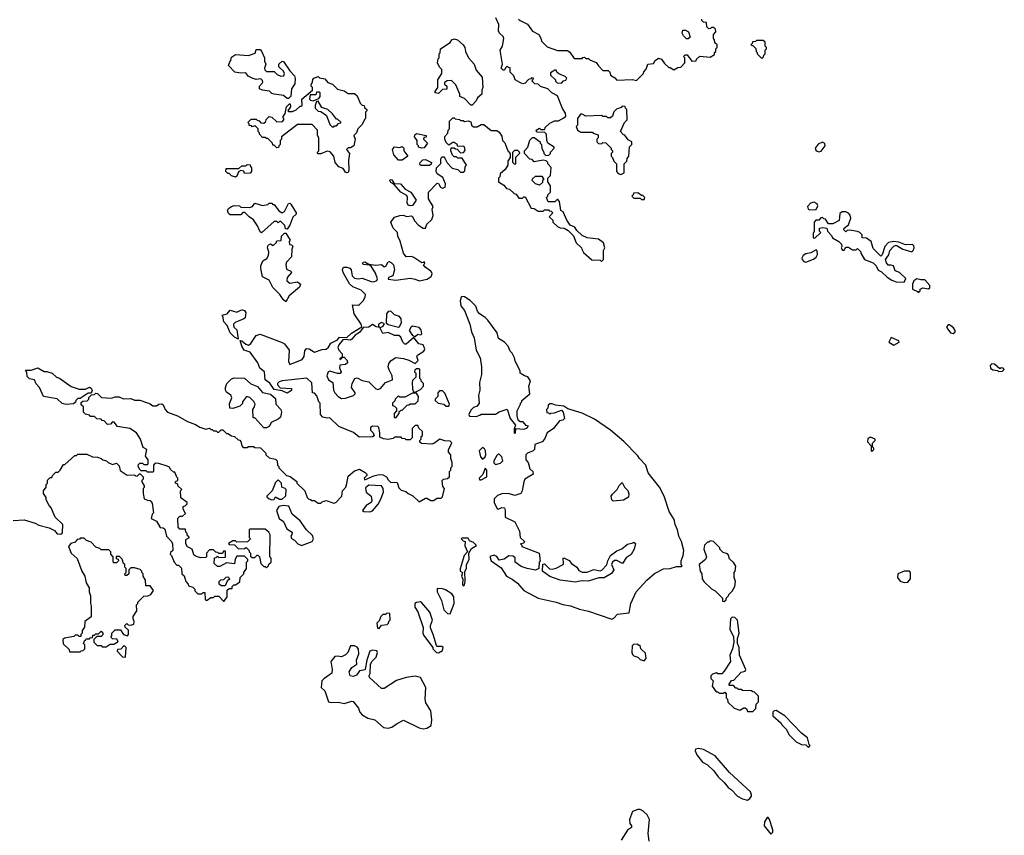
# Model space of a CAD drawing. Extents: x 1861455 to 2058065, y 200073 to 437907.
# Tile 535 of 574: x 1995226 to 2002840, y 391101 to 397410. Entities that reach past the tile are written whole.
import ezdxf

# ---------------------------------------------------------------- set-up
doc = ezdxf.new("R2010")
doc.units = 0

msp = doc.modelspace()

# ---------------------------------------------------------------- linework, layer by layer
at = {"layer": '0CON05XD'}
for points in [[(1997431.7, 394848.3), (1997445, 394866.7), (1997465, 394863.3), (1997505, 394839.2), (1997565, 394860), (1997595, 394862.5), (1997613.8, 394876.2), (1997632.9, 394907.1), (1997682.5, 394935), (1997700, 394955), (1997755, 394952.5), (1997793.3, 394985), (1997872.5, 395035), (1997867.5, 395055), (1997813.3, 395135), (1997800, 395205), (1997845, 395202.5), (1997855, 395207.5), (1997882.5, 395235), (1997897.5, 395265), (1997900, 395285), (1997867, 395317), (1997803, 395343), (1997777, 395367), (1997728, 395455), (1997722, 395478), (1997730, 395495), (1997755, 395497.1), (1997778.7, 395488.7), (1997789.2, 395475), (1997798.3, 395428.3), (1997815, 395411.2), (1997845, 395405.8), (1997875, 395412), (1997944.2, 395384.2), (1997965, 395382.5), (1997986.7, 395393.3), (1997992.5, 395405), (1997978.3, 395448.3), (1997943.8, 395503.8), (1997931.7, 395511.7), (1997885, 395517.5), (1997877.5, 395525), (1997882.5, 395535), (1997895, 395536.7), (1997925, 395520), (1997981.2, 395511.2), (1998025, 395516), (1998045, 395499.2), (1998057.5, 395502.5), (1998075, 395537.5), (1998085, 395538.6), (1998101.2, 395528.8), (1998117.5, 395515), (1998125.4, 395474.6), (1998110.9, 395429.1), (1998077.5, 395415), (1998075, 395404.3), (1998135.6, 395394.4), (1998245, 395411.2), (1998285, 395403.8), (1998315, 395390), (1998377.3, 395402.7), (1998407.5, 395422.5), (1998416.7, 395445), (1998413.3, 395455), (1998406.1, 395466.1), (1998362.5, 395495), (1998350, 395515), (1998360, 395525), (1998355, 395540), (1998348.3, 395531.7), (1998335, 395530), (1998275, 395570), (1998255, 395577.5), (1998215, 395576.7), (1998194, 395605), (1998167.3, 395697.3), (1998150, 395735), (1998147.5, 395765), (1998115, 395797.5), (1998096.7, 395845), (1998125, 395882.5), (1998165, 395896.7), (1998195, 395897.5), (1998217, 395887), (1998255, 395892.5), (1998265, 395887.5), (1998280, 395855), (1998311.4, 395821.4), (1998345, 395796.7), (1998365, 395797.5), (1998375, 395827.5), (1998413.3, 395865), (1998423.8, 395895), (1998416.7, 395945), (1998424.2, 395965), (1998388, 396025), (1998386.7, 396075), (1998455, 396146.7), (1998465, 396142.5), (1998479.2, 396115), (1998495, 396105.7), (1998515.6, 396114.4), (1998519.7, 396139.7), (1998499.3, 396189.3), (1998455, 396217.5), (1998446.7, 396235), (1998450, 396265), (1998481.7, 396298.3), (1998482.5, 396335), (1998491.7, 396348.3), (1998505, 396350), (1998515, 396340), (1998531.7, 396301.7), (1998571.7, 396261.7), (1998615, 396250), (1998635, 396230), (1998655, 396230), (1998668.3, 396241.7), (1998670, 396275), (1998680, 396285), (1998648.3, 396338.3), (1998615, 396340), (1998605, 396350), (1998585, 396350), (1998573, 396363), (1998560, 396395), (1998561.7, 396418.3), (1998585, 396420), (1998595, 396410), (1998608.3, 396408.3), (1998635, 396380), (1998657, 396383), (1998671.7, 396398.3), (1998666.4, 396426.4), (1998655, 396432.5), (1998615, 396430), (1998610, 396445), (1998585, 396460), (1998575, 396460), (1998545, 396440), (1998525, 396460), (1998512.5, 396485), (1998513, 396507), (1998537, 396533), (1998540, 396555), (1998550, 396565), (1998550, 396625), (1998575, 396650), (1998585, 396650), (1998593, 396643), (1998627, 396637), (1998635, 396630), (1998655, 396630), (1998665, 396622.5), (1998695, 396627.5), (1998715, 396620), (1998720, 396595), (1998735, 396580), (1998765, 396580), (1998795, 396600), (1998815, 396600), (1998873, 396553), (1998915, 396552.5), (1998935, 396540), (1998955, 396510), (1998960, 396475), (1998978.3, 396458.3), (1999000, 396395), (1999020, 396375), (1999020, 396345), (1999000, 396315), (1999000, 396285), (1998979.3, 396250.7), (1998941.7, 396218.3), (1998940, 396195), (1998930, 396185), (1998930, 396155), (1998969.3, 396129.3), (1998990, 396105), (1999015, 396100), (1999050, 396065), (1999065, 396060), (1999085, 396030), (1999115, 396030), (1999125, 396040), (1999135, 396040), (1999181.7, 395951.7), (1999205, 395950), (1999235, 395930), (1999275, 395930), (1999285, 395940), (1999315, 395940), (1999321.7, 395931.7), (1999335, 395930), (1999350, 395915), (1999320, 395885), (1999348.3, 395858.3), (1999350, 395845), (1999385, 395810), (1999405, 395800), (1999437, 395797), (1999468.3, 395778.3), (1999508.3, 395738.3), (1999530, 395685), (1999570, 395645), (1999572.5, 395635), (1999585, 395610), (1999651.7, 395551.7), (1999715, 395550), (1999725, 395540), (1999740, 395555), (1999740, 395625), (1999750, 395645), (1999740, 395685), (1999701.7, 395711.7), (1999613.6, 395723.6), (1999575, 395740), (1999535, 395780), (1999520, 395805), (1999481.7, 395821.7), (1999458.3, 395858.3), (1999430, 395925), (1999410, 395935), (1999400, 396005), (1999388.3, 396018.3), (1999381.7, 396018.3), (1999365, 396000), (1999311.7, 396001.7), (1999300, 396035), (1999310, 396045), (1999310, 396055), (1999330, 396075), (1999330, 396125), (1999310, 396155), (1999310, 396185), (1999330, 396205), (1999337, 396267), (1999310, 396295), (1999310, 396305), (1999298.3, 396318.3), (1999275, 396322.5), (1999205, 396310), (1999188.3, 396328.3), (1999171.7, 396331.7), (1999130, 396375), (1999130, 396395), (1999156.7, 396423.3), (1999171.7, 396478.3), (1999191.7, 396498.3), (1999205, 396500), (1999250, 396465), (1999250, 396455), (1999260, 396445), (1999263, 396413), (1999280, 396385), (1999280, 396375), (1999295, 396360), (1999318.3, 396361.7), (1999330, 396375), (1999330, 396385), (1999360, 396415), (1999360, 396425), (1999310, 396455), (1999302.5, 396475), (1999300, 396525), (1999288.3, 396538.3), (1999225, 396540), (1999220, 396555), (1999245, 396570), (1999255, 396560), (1999288.3, 396561.7), (1999290, 396575), (1999325, 396610), (1999363, 396627), (1999391.7, 396628.3), (1999435, 396650), (1999450, 396665), (1999447, 396687), (1999423, 396723), (1999385, 396820), (1999340, 396845), (1999310, 396875), (1999253, 396893), (1999235, 396910), (1999210, 396915), (1999190, 396935), (1999198.3, 396958.3), (1999185, 396960), (1999178.3, 396951.7), (1999161.7, 396948.3), (1999135, 396920), (1999117, 396913), (1999093, 396923), (1999057.5, 396945), (1999047, 396977), (1999020, 397005), (1999018.3, 397038.3), (1999005, 397040), (1998995, 397050), (1998981.7, 397038.3), (1998975, 397020), (1998965, 397020), (1998950, 397035), (1998960, 397065), (1998942.5, 397175), (1998960, 397205), (1998970, 397265), (1998965, 397280), (1998937, 397307), (1998927.5, 397325), (1998931.7, 397371.7), (1998907.5, 397425)], [(1999082.5, 397415), (1999095, 397402.5), (1999152.5, 397375), (1999190.7, 397320.7), (1999240, 397295), (1999257, 397267), (1999260, 397245), (1999305, 397200), (1999385, 397172.5), (1999461.7, 397171.7), (1999479.3, 397159.3), (1999515, 397110), (1999575, 397110), (1999581.7, 397118.3), (1999595, 397120), (1999605, 397110), (1999625, 397110), (1999635, 397100), (1999685, 397080), (1999703, 397053), (1999735, 397017.5), (1999777.5, 397017.5), (1999790, 397005), (1999795, 396980), (1999829.3, 396959.3), (1999845, 396942.5), (1999965, 396947.5), (1999995, 396940), (2000050, 396995), (2000053, 397007), (2000071.7, 397028.3), (2000083.6, 397066.4), (2000128.3, 397071.7), (2000140, 397095), (2000165, 397112.5), (2000190, 397105), (2000211.7, 397071.7), (2000245, 397040), (2000255, 397040), (2000285, 397022.5), (2000315, 397040), (2000338.3, 397041.7), (2000370, 397075), (2000370, 397115), (2000360, 397125), (2000371.7, 397138.3), (2000388.3, 397138.3), (2000425, 397090), (2000458.3, 397091.7), (2000460, 397105), (2000485, 397127.5), (2000565, 397120), (2000598.3, 397141.7), (2000600, 397155), (2000610, 397165), (2000610, 397185), (2000620, 397195), (2000620, 397215), (2000601.7, 397231.7), (2000600, 397255), (2000590, 397265), (2000590, 397295), (2000610, 397315), (2000607, 397337), (2000595, 397350), (2000575, 397350), (2000568.3, 397341.7), (2000555, 397340), (2000540, 397355), (2000538.3, 397388.3), (2000515, 397390), (2000500, 397405), (2000500, 397415)], [(2000395, 397262.5), (2000383, 397263), (2000360, 397285), (2000350, 397305), (2000355, 397330), (2000375, 397330), (2000397.5, 397315), (2000410, 397275), (2000395, 397262.5)], [(1998725, 396750), (1998715, 396750), (1998665, 396800), (1998630, 396815), (1998630, 396835), (1998600, 396905), (1998565, 396940), (1998533, 396937), (1998510, 396925), (1998511.7, 396911.7), (1998530, 396895), (1998528.3, 396871.7), (1998495, 396870), (1998465, 396840), (1998440, 396845), (1998440, 396855), (1998460, 396885), (1998460, 396945), (1998490, 396995), (1998490, 397025), (1998473, 397043), (1998457.5, 397075), (1998463, 397107), (1998470, 397115), (1998470, 397145), (1998477, 397153), (1998480, 397185), (1998555, 397232.5), (1998567, 397253), (1998585, 397262.5), (1998612.5, 397255), (1998656.7, 397215), (1998667.5, 397195), (1998672.5, 397165), (1998697.5, 397115), (1998740, 397065), (1998755, 397020), (1998802.5, 396965), (1998807.5, 396885), (1998800, 396865), (1998800, 396835), (1998767.5, 396805), (1998756.4, 396783.6), (1998725, 396750)], [(2000965, 397110), (2000978.3, 397121.7), (2000980, 397135), (2000990, 397145), (2000990, 397175), (2001000, 397185), (2001000, 397195), (2000990, 397205), (2000990, 397235), (2000975, 397250), (2000925, 397250), (2000915, 397240), (2000891.7, 397238.3), (2000890, 397225), (2000880, 397215), (2000898.3, 397208.3), (2000918.3, 397188.3), (2000920, 397165), (2000930, 397155), (2000930, 397145), (2000965, 397110)], [(1997305, 396800), (1997295, 396800), (1997265, 396823.3), (1997193.6, 396833.6), (1997175, 396840), (1997157, 396857), (1997105, 396863.8), (1997080, 396875), (1997080, 396895), (1997107.5, 396925), (1997105, 396940), (1997091.7, 396951.7), (1997055, 396947.5), (1997025, 396957.5), (1996993.6, 396973.6), (1996975, 397000), (1996935, 396997.5), (1996890, 397005), (1996840, 397055), (1996850, 397085), (1996860, 397095), (1996865, 397120), (1996895, 397140), (1996995, 397132.5), (1997048.3, 397151.7), (1997055, 397180), (1997085, 397180), (1997097, 397167), (1997120, 397115), (1997118.3, 397088.3), (1997130, 397065), (1997120, 397035), (1997121.7, 397021.7), (1997135, 397010), (1997195, 397010), (1997217, 396987), (1997246.4, 396973.6), (1997270, 396975), (1997273.3, 396995), (1997265, 397012.5), (1997230, 397045), (1997230, 397065), (1997255, 397090), (1997265, 397087.5), (1997313.9, 397013.9), (1997350, 396975), (1997356.2, 396956.2), (1997353.3, 396915), (1997328.8, 396875), (1997321.7, 396818.3), (1997305, 396800)], [(1999415, 396920), (1999431.7, 396938.3), (1999448.3, 396941.7), (1999458.3, 396958.3), (1999445, 396970), (1999395, 396990), (1999380, 397005), (1999375, 397020), (1999365, 397020), (1999331.7, 396998.3), (1999331.7, 396981.7), (1999370, 396945), (1999370, 396935), (1999381.7, 396921.7), (1999415, 396920)], [(1997755, 396224.2), (1997745, 396230), (1997728.3, 396258.3), (1997695, 396272.5), (1997665.7, 396305), (1997655.6, 396355.6), (1997627.3, 396387.3), (1997605, 396394), (1997555, 396372.5), (1997531.7, 396371.7), (1997530, 396385), (1997540, 396395), (1997540, 396495), (1997530, 396515), (1997530, 396555), (1997488.3, 396598.3), (1997375, 396600), (1997250, 396505), (1997250, 396485), (1997240, 396475), (1997240, 396445), (1997230, 396435), (1997228.3, 396421.7), (1997215, 396420), (1997195, 396440), (1997185, 396440), (1997180, 396455), (1997145, 396490), (1997135, 396490), (1997125, 396500), (1997105, 396500), (1997080, 396525), (1997080, 396535), (1997070, 396545), (1997070, 396565), (1997048.3, 396588.3), (1997025, 396580), (1997018.3, 396588.3), (1997001.7, 396591.7), (1997000, 396605), (1996990, 396615), (1997015, 396640), (1997055, 396640), (1997061.7, 396631.7), (1997078.3, 396628.3), (1997091.7, 396611.7), (1997115, 396610), (1997128.3, 396621.7), (1997131.7, 396638.3), (1997155, 396660), (1997177, 396657), (1997215, 396620), (1997258.3, 396621.7), (1997270, 396635), (1997270, 396645), (1997260, 396655), (1997280, 396685), (1997290, 396735), (1997311.7, 396758.3), (1997318.3, 396758.3), (1997320, 396735), (1997300, 396705), (1997305, 396700), (1997335, 396700), (1997365, 396712.5), (1997395, 396740), (1997405, 396740), (1997410, 396745), (1997407.5, 396795), (1997490, 396865), (1997490, 396885), (1997480, 396895), (1997480, 396905), (1997491.7, 396928.3), (1997492.5, 396947.5), (1997501.7, 396958.3), (1997535, 396970), (1997545, 396960), (1997585, 396952.5), (1997610, 396925), (1997645, 396910), (1997683, 396873), (1997735, 396860), (1997765, 396840), (1997815, 396840), (1997835, 396820), (1997860, 396765), (1997875, 396750), (1997890, 396745), (1997891.7, 396731.7), (1997910, 396715), (1997910, 396705), (1997900, 396695), (1997900, 396645), (1997891.7, 396638.3), (1997875, 396600), (1997840, 396565), (1997830, 396535), (1997810, 396515), (1997820, 396485), (1997810, 396435), (1997785, 396420), (1997765, 396420), (1997753, 396407), (1997776.2, 396376.2), (1997767.9, 396322.1), (1997770.6, 396245), (1997765, 396229.2), (1997755, 396224.2)], [(1997495, 396782.5), (1997538.3, 396801.7), (1997550, 396815), (1997550, 396845), (1997545, 396850), (1997521.7, 396848.3), (1997515, 396830), (1997471.7, 396828.3), (1997466.7, 396795), (1997475, 396786.7), (1997495, 396782.5)], [(1997655, 396580), (1997661.7, 396588.3), (1997675, 396590), (1997691.7, 396608.3), (1997708.3, 396611.7), (1997708.3, 396618.3), (1997685, 396640), (1997675, 396640), (1997645, 396682.5), (1997610, 396715), (1997561.7, 396731.7), (1997535, 396780), (1997521.7, 396778.3), (1997510, 396745), (1997510, 396725), (1997533, 396703), (1997555, 396700), (1997599.3, 396669.3), (1997625, 396600), (1997641.7, 396581.7), (1997655, 396580)], [(1999875, 396212.5), (1999900, 396225), (1999900, 396295), (1999920, 396315), (1999923, 396337), (1999937.5, 396355), (1999943, 396427), (1999960, 396445), (1999960, 396465), (1999931.7, 396481.7), (1999906.4, 396516.4), (1999895, 396520), (1999872.5, 396545), (1999902.5, 396615), (1999922.5, 396635), (1999920, 396715), (1999910, 396725), (1999908.3, 396738.3), (1999885, 396740), (1999878.3, 396731.7), (1999841.7, 396718.3), (1999821.7, 396698.3), (1999810, 396665), (1999795, 396650), (1999775, 396650), (1999765, 396660), (1999735, 396660), (1999725, 396670), (1999605, 396662.5), (1999575, 396680), (1999561.7, 396678.3), (1999540, 396645), (1999540, 396595), (1999530, 396585), (1999540, 396555), (1999565, 396540), (1999655, 396540), (1999661.7, 396531.7), (1999698.3, 396518.3), (1999700, 396495), (1999690, 396485), (1999690, 396465), (1999701.7, 396451.7), (1999725, 396450), (1999735, 396460), (1999758.3, 396458.3), (1999800, 396415), (1999800, 396405), (1999810, 396395), (1999810, 396385), (1999800, 396375), (1999800, 396355), (1999810, 396345), (1999820, 396315), (1999840, 396295), (1999840, 396235), (1999855, 396220), (1999875, 396212.5)], [(1998335, 396417.5), (1998310, 396425), (1998310, 396435), (1998300, 396445), (1998300, 396475), (1998280, 396505), (1998281.7, 396518.3), (1998295, 396530), (1998370, 396515), (1998368.3, 396501.7), (1998351.7, 396498.3), (1998350, 396485), (1998380, 396455), (1998355, 396420), (1998335, 396417.5)], [(2001405, 396387.5), (2001425, 396392), (2001454.1, 396435), (2001451.6, 396451.6), (2001435, 396462.5), (2001401.9, 396448.1), (2001377.5, 396415), (2001381.7, 396401.7), (2001393, 396393), (2001405, 396387.5)], [(1998185, 396323.8), (1998155, 396323.8), (1998118.8, 396365), (1998110, 396405), (1998123.3, 396426.7), (1998165, 396422.5), (1998185, 396430), (1998197, 396417), (1998197.5, 396395), (1998227.5, 396355), (1998185, 396323.8)], [(1999055, 396290), (1999040, 396305), (1999040, 396385), (1999055, 396400), (1999075, 396400), (1999088.3, 396388.3), (1999090, 396375), (1999060, 396345), (1999060, 396295), (1999055, 396290)], [(1998325, 396282.5), (1998320, 396295), (1998322.5, 396305), (1998342.5, 396325), (1998365, 396327.5), (1998410, 396305), (1998408.3, 396291.7), (1998395, 396283.3), (1998325, 396282.5)], [(1996895, 396192.5), (1996863, 396203), (1996845, 396220), (1996835, 396220), (1996820, 396235), (1996821.7, 396258.3), (1996921.7, 396258.3), (1996945, 396280), (1996975, 396280), (1996985, 396290), (1997008.3, 396288.3), (1997010, 396275), (1997020, 396265), (1997020, 396235), (1997008.3, 396221.7), (1996965, 396220), (1996958.3, 396238.3), (1996935, 396242.5), (1996918, 396232), (1996905, 396200), (1996895, 396192.5)], [(1998245, 395970), (1998230, 395975), (1998222.3, 395992.3), (1998225.8, 396035), (1998219.1, 396049.1), (1998172.5, 396075), (1998118.3, 396138.3), (1998095, 396150), (1998087.5, 396165), (1998090, 396175), (1998105, 396172.5), (1998121.7, 396141.7), (1998169.7, 396139.7), (1998208.3, 396098.3), (1998251.2, 396075), (1998293.3, 396015), (1998265, 395974), (1998245, 395970)], [(1999245, 396130), (1999215, 396140), (1999190, 396165), (1999191.7, 396178.3), (1999215, 396200), (1999265, 396200), (1999280, 396175), (1999270, 396165), (1999268.3, 396151.7), (1999245, 396130)], [(2000055, 396020), (2000060, 396035), (2000045, 396050), (2000035, 396050), (2000005, 396070), (1999971.7, 396068.3), (1999970, 396055), (1999960, 396045), (1999975, 396030), (2000025, 396030), (2000035, 396020), (2000055, 396020)], [(2001335, 395938.8), (2001385, 395942.5), (2001399.3, 395969.3), (2001392.5, 395985), (2001369.2, 395999.2), (2001340.2, 395989.8), (2001317.5, 395965), (2001324.2, 395944.2), (2001335, 395938.8)], [(1997095, 395762.5), (1997085, 395770), (1997066.1, 395816.1), (1997035, 395862.5), (1997000, 395885), (1996968.3, 395918.3), (1996951.7, 395918.3), (1996935, 395900), (1996855, 395900), (1996841.7, 395911.7), (1996833, 395933), (1996840.7, 395949.3), (1996863.9, 395966.1), (1996885, 395972.5), (1996925, 395970), (1996935, 395960), (1997005, 395957.5), (1997027.5, 395965), (1997045, 395990), (1997105, 395972.5), (1997145, 395980), (1997155, 395990), (1997175, 395990), (1997185, 395980), (1997195, 395980), (1997230.7, 395930.7), (1997255, 395916.7), (1997275, 395927.5), (1997305, 395987.5), (1997315, 395990), (1997323, 395983), (1997363.3, 395915), (1997363, 395907), (1997337.7, 395882.3), (1997315, 395820), (1997295, 395790), (1997281.7, 395791.7), (1997277, 395817), (1997245, 395850), (1997235, 395850), (1997225, 395840), (1997215, 395850), (1997195, 395850), (1997095, 395762.5)], [(2002065, 395380), (2002078.3, 395408.3), (2002030, 395455), (2001997, 395467), (2001984, 395505), (2001965, 395511.9), (2001941.2, 395511.2), (2001928.3, 395528.3), (2001922.5, 395555), (2001947.9, 395592.1), (2001953.8, 395625), (2001985, 395658), (2002005, 395666.2), (2002054.6, 395634.6), (2002125, 395614.2), (2002136.2, 395623.8), (2002142.2, 395645), (2002140.5, 395660.5), (2002131.3, 395671.3), (2002075, 395669.2), (2002025, 395689.2), (2001985, 395694.2), (2001945, 395687.5), (2001916.2, 395655), (2001895, 395590), (2001885, 395580), (2001825, 395640), (2001810, 395695), (2001775, 395720), (2001741.7, 395721.7), (2001740, 395745), (2001723, 395763), (2001705, 395772.5), (2001645, 395782.5), (2001625, 395780), (2001615, 395770), (2001600, 395785), (2001601.7, 395798.3), (2001636.1, 395823.9), (2001653.9, 395876.1), (2001648.3, 395898.3), (2001635, 395913.8), (2001615, 395923.3), (2001585, 395923.8), (2001568.3, 395911.7), (2001563, 395857), (2001515, 395830), (2001481.7, 395831.7), (2001458.3, 395868.3), (2001445, 395870), (2001435, 395880), (2001421.7, 395878.3), (2001405, 395860), (2001381.7, 395858.3), (2001370, 395845), (2001370, 395775), (2001362.5, 395755), (2001363, 395723), (2001375, 395720), (2001420, 395765), (2001410, 395775), (2001411.7, 395798.3), (2001435, 395802.5), (2001468.3, 395798.3), (2001473, 395773), (2001505, 395740), (2001511.7, 395721.7), (2001560, 395695), (2001580, 395675), (2001582.5, 395655), (2001577.5, 395645), (2001582.5, 395635), (2001588.3, 395628.3), (2001601.7, 395628.3), (2001615, 395650), (2001635, 395650), (2001665, 395630), (2001695, 395630), (2001705, 395640), (2001730, 395615), (2001730, 395605), (2001760, 395555), (2001825, 395530), (2001850, 395505), (2001863.6, 395473.6), (2001889.3, 395459.3), (2001935, 395417.5), (2001970, 395395), (2002005, 395382.5), (2002065, 395380)], [(1997285, 395227.5), (1997262.5, 395245), (1997237.5, 395285), (1997185, 395337.5), (1997156.4, 395396.4), (1997105, 395420), (1997090, 395485), (1997091.2, 395505), (1997107.5, 395545), (1997137.7, 395562.3), (1997151.2, 395585), (1997153.6, 395613.6), (1997142, 395645), (1997146.7, 395665), (1997165, 395676.7), (1997187, 395663), (1997210, 395685), (1997215, 395700), (1997248.3, 395701.7), (1997250, 395735), (1997275, 395760), (1997285, 395760), (1997317.5, 395705), (1997310, 395695), (1997311.7, 395671.7), (1997328.3, 395668.3), (1997337.5, 395657.5), (1997330, 395635), (1997327.5, 395575), (1997290, 395535), (1997283.9, 395516.1), (1997289.3, 395479.3), (1997322.5, 395465), (1997327.5, 395455), (1997294.2, 395415.8), (1997290.8, 395390.8), (1997315, 395371.2), (1997375, 395382.5), (1997397.5, 395365), (1997389.3, 395340.7), (1997310, 395275), (1997285, 395227.5)], [(2001305, 395534), (2001365, 395558.6), (2001385, 395574.2), (2001394.2, 395595), (2001392.5, 395622.5), (2001385, 395630), (2001345, 395606.2), (2001305, 395598), (2001284, 395585), (2001274, 395565), (2001276.2, 395555), (2001289.7, 395539.7), (2001305, 395534)], [(2002175, 395300), (2002188.3, 395311.7), (2002190, 395325), (2002210, 395335), (2002255, 395328.8), (2002264, 395336), (2002264.2, 395355), (2002225, 395398.6), (2002195, 395397.5), (2002164.3, 395405.7), (2002139.3, 395390.7), (2002130, 395365), (2002130, 395325), (2002168.3, 395308.3), (2002175, 395300)], [(1999055, 394210), (1999060, 394215), (1999061.7, 394248.3), (1999125, 394242.5), (1999148.3, 394251.7), (1999160, 394265), (1999141.7, 394271.7), (1999118.3, 394298.3), (1999095, 394300), (1999081.7, 394311.7), (1999072.5, 394345), (1999072.5, 394385), (1999100, 394435), (1999100, 394445), (1999110, 394455), (1999110, 394465), (1999170, 394515), (1999162.5, 394575), (1999177, 394617), (1999155, 394647.5), (1999130, 394655), (1999097.5, 394675), (1999097.5, 394695), (1999058.3, 394768.3), (1999052.5, 394795), (1999035, 394830), (1999020, 394845), (1999002.5, 394885), (1998976.4, 394916.4), (1998930, 394945), (1998918.3, 394988.3), (1998847.5, 395085), (1998825, 395107.5), (1998782.5, 395135), (1998767.5, 395155), (1998753, 395193), (1998709.3, 395239.3), (1998667, 395267), (1998645, 395270), (1998640, 395265), (1998632.5, 395235), (1998637, 395197), (1998665, 395160), (1998707.5, 395055), (1998720, 394995), (1998739.3, 394949.3), (1998756.7, 394855), (1998785.7, 394795.7), (1998798, 394725), (1998796.2, 394665), (1998783, 394603), (1998783.8, 394545), (1998773.9, 394503.9), (1998780, 394445), (1998765, 394420), (1998735, 394410), (1998715, 394390), (1998700, 394355), (1998705, 394342.5), (1998755, 394340), (1998785, 394350), (1998795, 394360), (1998905, 394360), (1998935, 394377.5), (1998997, 394397), (1999020, 394325), (1999060, 394275), (1999050, 394245), (1999050, 394215), (1999055, 394210)], [(1996915, 394940), (1996887.5, 394955), (1996855, 394987.5), (1996830, 395045), (1996805, 395072.5), (1996797.5, 395117.5), (1996790, 395125), (1996830, 395135), (1996855, 395163.3), (1996905, 395146.5), (1996935, 395164.2), (1996950, 395165), (1996965, 395160), (1996973.8, 395145), (1996968.8, 395105), (1996960, 395095), (1996892, 395068), (1996880, 395055), (1996881.7, 395031.7), (1996905, 395010), (1996915, 394940)], [(1998155, 395032.5), (1998163, 395037), (1998177.5, 395065), (1998176.1, 395096.1), (1998162.5, 395115), (1998125, 395126.2), (1998095, 395155.8), (1998075, 395153.8), (1998062, 395135), (1998060, 395065), (1998075, 395052.5), (1998155, 395032.5)], [(1997715, 394480), (1997745, 394482.5), (1997807, 394503), (1997820, 394515), (1997820, 394525), (1997792.5, 394565), (1997797.5, 394595), (1997817.5, 394635), (1997835, 394638.8), (1997875, 394618.8), (1997925, 394610), (1997976.4, 394556.4), (1997995, 394550), (1998015, 394556.7), (1998055, 394602.5), (1998110, 394625), (1998107.5, 394655), (1998082.3, 394702.3), (1998076.7, 394725), (1998080.5, 394749.5), (1998097.5, 394775), (1998135, 394796.7), (1998195, 394790), (1998235, 394777.5), (1998285, 394750), (1998306.4, 394773.6), (1998297.5, 394805), (1998302.5, 394815), (1998351.2, 394845), (1998358, 394865), (1998346.4, 394896.4), (1998312.1, 394902.1), (1998275, 394952.5), (1998215, 394900), (1998205, 394901.2), (1998188.8, 394915), (1998173.8, 394955), (1998157.7, 394967.7), (1998125, 394968), (1998075, 394990.8), (1998033.9, 394983.9), (1998010, 395030), (1998035, 395036.7), (1998047.5, 395057.5), (1998025, 395068.8), (1998000, 395055), (1998000.7, 395040.7), (1998010, 395030), (1997982.5, 395035), (1997955, 395052), (1997925, 395032), (1997881.2, 395028.8), (1997855, 394990), (1997819.5, 394970.5), (1997795, 394938.8), (1997780.7, 394930.7), (1997745, 394937.5), (1997725, 394933.3), (1997694.2, 394895.8), (1997686.2, 394875), (1997693.9, 394853.9), (1997720, 394825), (1997720, 394800), (1997701.7, 394788.3), (1997701.7, 394781.7), (1997718.3, 394791.7), (1997720, 394800), (1997735, 394800), (1997757.5, 394775), (1997760, 394755), (1997745, 394742.5), (1997701.7, 394738.3), (1997698.3, 394718.3), (1997712.5, 394685), (1997705, 394672.5), (1997685, 394672.5), (1997625, 394692.5), (1997612.5, 394685), (1997600, 394655), (1997613.6, 394623.6), (1997646.7, 394605), (1997653.6, 394543.6), (1997663.6, 394523.6), (1997690, 394495), (1997715, 394480)], [(1998285, 394960), (1998305, 394977.5), (1998327.5, 394972.5), (1998335, 394980), (1998331.7, 395011.7), (1998315, 395030), (1998265, 395040), (1998250.7, 395029.3), (1998237.5, 395005), (1998265, 394967.5), (1998285, 394960)], [(2002445, 394982.5), (2002460, 394995), (2002460, 395005), (2002446.4, 395026.4), (2002415, 395050), (2002405, 395050), (2002392.5, 395035), (2002402.5, 395015), (2002425, 394987.5), (2002445, 394982.5)], [(1995175, 393537.5), (1995261.7, 393541.7), (1995347, 393517), (1995375, 393500), (1995455, 393480), (1995495, 393460), (1995515, 393432.5), (1995545, 393430), (1995558.3, 393441.7), (1995560, 393505), (1995501.7, 393561.7), (1995470, 393635), (1995453, 393653), (1995430, 393695), (1995430, 393715), (1995410, 393745), (1995410, 393765), (1995430, 393795), (1995430, 393815), (1995440, 393825), (1995441.7, 393848.3), (1995461.7, 393868.3), (1995475, 393870), (1995480, 393885), (1995505, 393910), (1995525, 393910), (1995540, 393925), (1995565, 393970), (1995575, 393970), (1995651.7, 394038.3), (1995665, 394040), (1995675, 394050), (1995745, 394050), (1995788.3, 394028.3), (1995827, 394027), (1995857, 394017), (1995870, 394005), (1995897, 393997), (1995910, 393985), (1995945, 393970), (1995975, 393980), (1995995, 393960), (1996003.6, 393923.6), (1996058.3, 393888.3), (1996115, 393890), (1996121.7, 393881.7), (1996135, 393880), (1996151.7, 393898.3), (1996158.3, 393898.3), (1996180, 393875), (1996180, 393855), (1996170, 393845), (1996170, 393835), (1996187.5, 393805), (1996187.5, 393792.5), (1996180, 393785), (1996180, 393745), (1996190, 393705), (1996215, 393692.5), (1996235, 393690), (1996251.7, 393671.7), (1996260, 393595), (1996250, 393585), (1996243, 393553), (1996285, 393530), (1996311.7, 393481.7), (1996335, 393480), (1996348.3, 393468.3), (1996362.5, 393415), (1996400, 393375), (1996407.5, 393355), (1996410, 393305), (1996391.7, 393288.3), (1996390, 393275), (1996400, 393265), (1996420, 393215), (1996441.7, 393191.7), (1996455, 393190), (1996478.3, 393168.3), (1996480, 393125), (1996498.3, 393108.3), (1996510, 393065), (1996530, 393045), (1996531.7, 393031.7), (1996565, 393020), (1996580, 393005), (1996581.7, 392991.7), (1996605, 392970), (1996635, 392970), (1996645, 392980), (1996658.3, 392978.3), (1996660, 392925), (1996665, 392920), (1996675, 392920), (1996705, 392940), (1996725, 392940), (1996735, 392950), (1996765, 392950), (1996801.7, 392911.7), (1996808.3, 392911.7), (1996830, 392945), (1996831.7, 392998.3), (1996845, 393010), (1996868.3, 393011.7), (1996870, 393025), (1996881.7, 393038.3), (1996895, 393040), (1996928.3, 393061.7), (1996930, 393095), (1996960, 393125), (1996960, 393135), (1996980, 393165), (1996980, 393215), (1996990, 393225), (1996990, 393235), (1996965, 393260), (1996905, 393260), (1996893, 393237), (1996888.3, 393201.7), (1996825, 393210), (1996775, 393180), (1996755, 393180), (1996730, 393205), (1996731.7, 393248.3), (1996745, 393250), (1996755, 393260), (1996765, 393250), (1996818.3, 393251.7), (1996818.3, 393298.3), (1996801.7, 393298.3), (1996795, 393280), (1996765, 393280), (1996758.3, 393288.3), (1996741.7, 393291.7), (1996725, 393310), (1996695, 393310), (1996670, 393285), (1996670, 393255), (1996665, 393250), (1996625, 393247.5), (1996585, 393260), (1996571.7, 393271.7), (1996560, 393315), (1996523.6, 393333.6), (1996510, 393355), (1996511.7, 393388.3), (1996540, 393405), (1996520, 393425), (1996520, 393435), (1996510, 393445), (1996508.3, 393468.3), (1996465, 393470), (1996452.5, 393485), (1996450, 393555), (1996465, 393570), (1996485, 393570), (1996508.3, 393591.7), (1996490, 393625), (1996490, 393645), (1996505, 393650), (1996520, 393665), (1996520, 393675), (1996471.7, 393711.7), (1996470, 393765), (1996480, 393775), (1996450, 393805), (1996448.3, 393818.3), (1996430, 393825), (1996431.7, 393838.3), (1996450, 393845), (1996450, 393865), (1996441.7, 393871.7), (1996425, 393910), (1996415, 393910), (1996391.7, 393931.7), (1996385, 393950), (1996367, 393957), (1996301.7, 393978.3), (1996275, 393980), (1996260, 393965), (1996260, 393915), (1996255, 393910), (1996215, 393910), (1996205, 393920), (1996165, 393920), (1996155, 393930), (1996143, 393953), (1996145, 393970), (1996155, 393980), (1996175, 393980), (1996185, 393970), (1996215, 393970), (1996220, 393975), (1996220, 394005), (1996200, 394035), (1996210, 394085), (1996181.7, 394101.7), (1996160, 394165), (1996130, 394215), (1996077, 394247), (1995983, 394263), (1995957, 394297), (1995945, 394300), (1995928.3, 394281.7), (1995905, 394280), (1995878.3, 394308.3), (1995865, 394310), (1995855, 394320), (1995823, 394323), (1995805, 394340), (1995775, 394340), (1995765, 394350), (1995735, 394360), (1995720, 394375), (1995720, 394415), (1995701.7, 394431.7), (1995701.7, 394448.3), (1995715, 394460), (1995748.3, 394461.7), (1995760, 394475), (1995761.7, 394488.3), (1995781.7, 394508.3), (1995805, 394510), (1995815, 394520), (1995828.3, 394518.3), (1995858.3, 394488.3), (1995935, 394482.5), (1995965, 394492.5), (1995995, 394492.5), (1996028.3, 394478.3), (1996085, 394480), (1996115, 394467.5), (1996155, 394466.7), (1996215, 394447.5), (1996235, 394440), (1996255, 394422.5), (1996285, 394422.5), (1996303, 394437), (1996325, 394437.5), (1996335, 394430), (1996350, 394395), (1996370, 394375), (1996447, 394347), (1996523, 394303), (1996585, 394280), (1996618.3, 394258.3), (1996665, 394242.5), (1996695, 394250), (1996705, 394240), (1996715, 394240), (1996725, 394230), (1996745, 394230), (1996755, 394220), (1996765, 394220), (1996783, 394237), (1996797, 394237), (1996825, 394210), (1996835, 394210), (1996865, 394190), (1996887, 394187), (1996915, 394160), (1996928.3, 394158.3), (1996937, 394147), (1996943, 394113), (1996955, 394100), (1996985, 394100), (1996995, 394110), (1997035, 394110), (1997045, 394100), (1997088.3, 394098.3), (1997128.3, 394058.3), (1997130, 394045), (1997155, 394020), (1997205, 394010), (1997218.3, 393998.3), (1997220, 393965), (1997230, 393955), (1997230, 393945), (1997290, 393885), (1997317, 393877), (1997368.3, 393838.3), (1997370, 393825), (1997430, 393765), (1997450, 393715), (1997461.7, 393701.7), (1997475, 393700), (1997485, 393690), (1997505, 393690), (1997535, 393670), (1997555, 393670), (1997565, 393680), (1997595, 393690), (1997655, 393670), (1997670, 393675), (1997717.5, 393725), (1997723, 393767), (1997747, 393793), (1997757, 393823), (1997765, 393880), (1997815, 393920), (1997855, 393932.5), (1997898.3, 393908.3), (1997910, 393895), (1997910, 393885), (1997890, 393865), (1997895, 393850), (1997965, 393882.5), (1998005, 393892.5), (1998035, 393890), (1998063, 393873), (1998075, 393850), (1998093, 393833), (1998145, 393830), (1998158.3, 393788.3), (1998175, 393770), (1998211.7, 393761.7), (1998230, 393745), (1998267, 393727), (1998315, 393680), (1998365, 393710), (1998375, 393710), (1998405, 393690), (1998425, 393690), (1998455, 393710), (1998485, 393710), (1998495, 393720), (1998510, 393785), (1998498.3, 393798.3), (1998493, 393847), (1998503, 393857), (1998535, 393860), (1998550, 393875), (1998550, 393915), (1998560, 393925), (1998560, 393945), (1998570, 393955), (1998570, 393985), (1998560, 394015), (1998560, 394045), (1998542.5, 394065), (1998543, 394083), (1998568.3, 394138.3), (1998555, 394150), (1998515, 394152.5), (1998475, 394166.7), (1998428.3, 394131.7), (1998413, 394127), (1998333, 394133), (1998321.7, 394141.7), (1998320, 394155), (1998330, 394165), (1998330, 394185), (1998340, 394195), (1998340, 394225), (1998311.7, 394251.7), (1998305, 394270), (1998285, 394270), (1998261.7, 394248.3), (1998260, 394175), (1998245, 394160), (1998215, 394160), (1998208.3, 394168.3), (1998185, 394170), (1998175, 394180), (1998125, 394180), (1998115, 394170), (1998075, 394162.5), (1998038.3, 394168.3), (1998011.7, 394181.7), (1998010, 394215), (1998002.5, 394255), (1997995, 394262.5), (1997953.6, 394266.4), (1997940, 394255), (1997940, 394235), (1997960, 394215), (1997968.3, 394191.7), (1997955, 394183.3), (1997850.7, 394180.7), (1997807, 394217), (1997695, 394262.5), (1997625, 394330), (1997605, 394327.5), (1997570, 394335), (1997552.5, 394355), (1997550, 394445), (1997540, 394455), (1997525, 394500), (1997505, 394520), (1997490, 394525), (1997485, 394600), (1997447, 394637), (1997255, 394617.5), (1997231.7, 394608.3), (1997220, 394595), (1997220, 394585), (1997241.7, 394561.7), (1997328.3, 394558.3), (1997328.3, 394541.7), (1997295, 394522.5), (1997255, 394540), (1997195, 394550), (1997159.3, 394599.3), (1997123.6, 394623.6), (1997120, 394685), (1997083.9, 394713.9), (1997066.7, 394755), (1997009.3, 394839.3), (1996963.3, 394855), (1996944.2, 394885), (1996931.7, 394928.3), (1996945, 394926.7), (1996975, 394900), (1996995, 394892.5), (1997013.9, 394906.1), (1997055, 394966.7), (1997085, 394977.5), (1997255, 394912.5), (1997273, 394903), (1997310, 394855), (1997303.8, 394765), (1997315, 394743.3), (1997409.3, 394780.7), (1997426, 394805), (1997431.7, 394848.3)], [(2001985, 394892.9), (2002026.2, 394915), (2002024, 394925), (2001965, 394950.8), (2001946.7, 394915), (2001985, 394892.9)], [(1995585, 394432.5), (1995555, 394442.5), (1995515, 394477.5), (1995410, 394495), (1995380, 394565), (1995353, 394593), (1995340, 394625), (1995303, 394633), (1995285, 394650), (1995281.7, 394681.7), (1995271.7, 394698.3), (1995315, 394700), (1995367, 394717), (1995415, 394690), (1995435, 394690), (1995477, 394677), (1995510, 394645), (1995535, 394637.5), (1995625, 394572.5), (1995687, 394553), (1995735, 394552.5), (1995765, 394566.7), (1995779.3, 394559.3), (1995787.5, 394545), (1995778.3, 394521.7), (1995755, 394520), (1995695, 394480), (1995675, 394480), (1995660, 394465), (1995658.3, 394451.7), (1995641.7, 394438.3), (1995585, 394432.5)], [(1998285, 394530), (1998325, 394550), (1998350, 394575), (1998350, 394595), (1998330, 394615), (1998330, 394625), (1998320, 394635), (1998320, 394705), (1998315, 394710), (1998295, 394710), (1998281.7, 394698.3), (1998280, 394685), (1998290, 394675), (1998290, 394645), (1998265, 394620), (1998260, 394605), (1998263, 394553), (1998271.7, 394531.7), (1998285, 394530)], [(2002795, 394690), (2002825, 394692.5), (2002840, 394705), (2002830, 394715), (2002815, 394717.5), (2002805, 394710), (2002765, 394745.8), (2002743, 394747), (2002731.2, 394735), (2002734.3, 394714.3), (2002751.9, 394701.9), (2002787.5, 394697.5), (2002795, 394690)], [(1997135, 394253.3), (1997113.9, 394253.9), (1997045, 394330), (1997031.7, 394331.7), (1997030, 394395), (1997042.5, 394415), (1997046.4, 394436.4), (1997038, 394458), (1997005, 394487.5), (1996980, 394495), (1996950, 394455), (1996948.3, 394441.7), (1996928.3, 394421.7), (1996875, 394402.5), (1996850, 394405), (1996848.3, 394441.7), (1996867.5, 394485), (1996860, 394505), (1996825, 394530), (1996817.5, 394545), (1996817.5, 394565), (1996827.5, 394595), (1996865, 394632.5), (1996885, 394640), (1996965, 394637.5), (1997013, 394593), (1997065, 394572.5), (1997105, 394526.7), (1997165, 394512.5), (1997205, 394480), (1997207.5, 394435), (1997246.2, 394395), (1997250, 394375), (1997242.5, 394335), (1997225, 394320), (1997170, 394295), (1997157.5, 394265), (1997135, 394253.3)], [(1998135, 394330), (1998160, 394365), (1998161.7, 394378.3), (1998175, 394390), (1998185, 394390), (1998221.7, 394428.3), (1998235, 394430), (1998245, 394440), (1998285, 394440), (1998308.3, 394461.7), (1998310, 394495), (1998295, 394520), (1998265, 394520), (1998205, 394490), (1998165, 394490), (1998155, 394500), (1998130, 394475), (1998127, 394463), (1998110, 394445), (1998110, 394425), (1998125, 394420), (1998140, 394405), (1998140, 394385), (1998122.5, 394365), (1998123, 394333), (1998135, 394330)], [(1998545, 394420), (1998550, 394435), (1998515, 394520), (1998495, 394540), (1998471.7, 394538.3), (1998460, 394525), (1998460, 394495), (1998440, 394475), (1998440, 394465), (1998463, 394443), (1998507, 394437), (1998525, 394420), (1998545, 394420)], [(1999805, 392772.5), (1999820, 392780), (1999848.3, 392811.7), (1999938.3, 392821.7), (1999951.2, 392895), (1999994.2, 392985), (2000075, 393073.8), (2000134.4, 393125.6), (2000205, 393162), (2000256.1, 393163.9), (2000305, 393180), (2000345, 393180), (2000350, 393185), (2000342.5, 393195), (2000341.2, 393225), (2000356.7, 393265), (2000361.2, 393305), (2000343.9, 393373.9), (2000323.8, 393415), (2000313.8, 393465), (2000294.2, 393504.2), (2000286.2, 393545), (2000248.8, 393605), (2000210, 393725), (2000173.2, 393793.2), (2000086.7, 393905), (2000068.8, 393965), (2000018.8, 394015), (2000006.9, 394036.9), (1999897, 394147), (1999794.2, 394234.2), (1999670.7, 394320.7), (1999575.9, 394365.9), (1999465, 394400), (1999435, 394420), (1999368.3, 394428.3), (1999345, 394440), (1999325, 394440), (1999311.7, 394428.3), (1999310, 394405), (1999300, 394395), (1999301.7, 394371.7), (1999315, 394370), (1999325, 394360), (1999332.5, 394367.5), (1999361.7, 394368.3), (1999415, 394390), (1999430, 394375), (1999440, 394325), (1999427, 394313), (1999401.7, 394308.3), (1999355, 394246.7), (1999303.8, 394215), (1999283.6, 394166.4), (1999266.4, 394143.6), (1999210, 394125), (1999207.5, 394085), (1999197.5, 394075), (1999153, 394057), (1999140, 394045), (1999140, 394005), (1999157.5, 393985), (1999172, 393935), (1999193.8, 393915), (1999196.1, 393893.9), (1999132.5, 393855), (1999123.6, 393836.4), (1999112.5, 393765), (1999102.5, 393745), (1999055, 393728.8), (1999004, 393744), (1998955, 393741.4), (1998920.4, 393729.6), (1998894, 393705), (1998894.2, 393674.2), (1998918, 393628), (1998925, 393623.3), (1998955, 393635.8), (1998974, 393634), (1998980, 393615), (1998981.2, 393561.2), (1999055.9, 393525.9), (1999090, 393455), (1999097.5, 393405), (1999130, 393375), (1999125, 393360), (1999100, 393355), (1999110, 393345), (1999110, 393335), (1999242.5, 393285), (1999250, 393225), (1999242.5, 393215), (1999240, 393165), (1999215, 393153.3), (1999150, 393165), (1999105, 393181.2), (1999057.5, 393215), (1999056.9, 393246.9), (1999041.5, 393261.5), (1999007.9, 393262.1), (1998971.7, 393238.3), (1998935, 393230), (1998915, 393257.5), (1998895, 393267.5), (1998861.7, 393258.3), (1998872.5, 393225), (1998949.3, 393169.3), (1998990, 393105), (1999035, 393082.5), (1999075, 393052.5), (1999123.9, 392993.9), (1999235, 392936.7), (1999375, 392906), (1999425.8, 392885.8), (1999485, 392875.8), (1999555, 392850), (1999625, 392836.2), (1999805, 392772.5)], [(2001815, 394070), (2001830, 394085), (2001830, 394095), (2001820, 394105), (2001820, 394135), (2001842.5, 394155), (2001842.5, 394165), (2001805, 394180), (2001785, 394170), (2001782.5, 394145), (2001810, 394115), (2001810, 394075), (2001815, 394070)], [(1998805, 394010), (1998825, 394030), (1998830, 394045), (1998827.5, 394075), (1998820, 394090), (1998805, 394100), (1998780, 394075), (1998788.3, 394028.3), (1998805, 394010)], [(1998905, 393970), (1998915, 393972.5), (1998945, 393980), (1998961.7, 393998.3), (1998955, 394030), (1998935, 394050), (1998925, 394050), (1998915, 394040), (1998893, 393997), (1998891.7, 393981.7), (1998905, 393970)], [(1998795, 393850), (1998837.5, 393875), (1998837.5, 393925), (1998825, 393940), (1998808.3, 393891.7), (1998780, 393865), (1998781.7, 393851.7), (1998795, 393850)], [(1997175, 393696.7), (1997195, 393700), (1997205, 393720), (1997235, 393701.2), (1997255, 393702), (1997285, 393727.5), (1997286.1, 393776.1), (1997280, 393785), (1997253.3, 393793.3), (1997250, 393825), (1997225, 393850), (1997205, 393830), (1997177.5, 393765), (1997137.5, 393725), (1997138.3, 393718.3), (1997155, 393703.3), (1997175, 393696.7)], [(1997935, 393604), (1997955, 393610), (1997998.3, 393661.7), (1998016.7, 393695), (1998040, 393755), (1998037.5, 393785), (1998023.9, 393803.9), (1997925, 393810), (1997900.3, 393789.7), (1997905.5, 393755.5), (1997943.3, 393725), (1997949.5, 393690.5), (1997943.9, 393676.1), (1997905, 393652.5), (1997877.5, 393615), (1997887, 393607), (1997935, 393604)], [(1999816.4, 393686.4), (1999804, 393695), (1999801.7, 393708.3), (1999801.2, 393725), (1999809.5, 393740.5), (1999846.7, 393775), (1999861.7, 393808.3), (1999885, 393830), (1999902.5, 393795), (1999928.8, 393768.8), (1999937, 393743), (1999933, 393717), (1999895, 393693.8), (1999816.4, 393686.4)], [(1997405, 393344), (1997486.7, 393375), (1997497.1, 393395), (1997491.2, 393421.2), (1997445, 393463.3), (1997393.9, 393533.9), (1997332.5, 393585), (1997306.4, 393646.4), (1997265, 393652.5), (1997230, 393645), (1997213.3, 393615), (1997233, 393553), (1997265, 393527.5), (1997291.3, 393471.3), (1997332, 393445), (1997331.7, 393428.3), (1997322.5, 393415), (1997327, 393397), (1997352.5, 393385), (1997377.5, 393355), (1997405, 393344)], [(1997135, 393170), (1997150, 393185), (1997151.7, 393198.3), (1997170, 393215), (1997170, 393245), (1997160, 393255), (1997162.5, 393425), (1997152.5, 393445), (1997125, 393470), (1997005, 393470), (1997000, 393465), (1997000, 393405), (1997010, 393395), (1996988.3, 393371.7), (1996905, 393370), (1996895, 393380), (1996875, 393380), (1996841.7, 393358.3), (1996845, 393350), (1996888.3, 393348.3), (1996918.3, 393318.3), (1996965, 393320), (1996978.3, 393328.3), (1997000, 393305), (1997000, 393295), (1997010, 393285), (1997011.7, 393261.7), (1997025, 393250), (1997045, 393250), (1997061.7, 393268.3), (1997068.3, 393268.3), (1997080, 393255), (1997090, 393205), (1997115, 393180), (1997125, 393180), (1997135, 393170)], [(1995695, 392520), (1995701.7, 392528.3), (1995718.3, 392531.7), (1995730, 392545), (1995730, 392575), (1995720, 392585), (1995730, 392610), (1995738.3, 392611.7), (1995740, 392620), (1995765, 392620), (1995771.7, 392628.3), (1995788.3, 392631.7), (1995791.7, 392648.3), (1995805, 392650), (1995815, 392660), (1995835, 392660), (1995855, 392680), (1995870, 392665), (1995868.3, 392651.7), (1995855, 392640), (1995821.7, 392638.3), (1995800, 392615), (1995800, 392595), (1995825, 392570), (1995855, 392570), (1995865, 392560), (1995895, 392560), (1995925, 392580), (1995955, 392580), (1995988.3, 392601.7), (1995978.3, 392618.3), (1995945, 392620), (1995930, 392635), (1995940, 392645), (1995940, 392665), (1995965, 392690), (1996005, 392690), (1996030, 392655), (1996060, 392645), (1996067.5, 392655), (1996067, 392687), (1996041.7, 392711.7), (1996040, 392725), (1996055, 392740), (1996065, 392730), (1996085, 392727.5), (1996110, 392735), (1996112.5, 392755), (1996102.5, 392775), (1996102.5, 392795), (1996131.7, 392838.3), (1996130, 392885), (1996140, 392895), (1996140, 392905), (1996185, 392950), (1996217, 392953), (1996240, 392965), (1996260, 392995), (1996235, 393030), (1996201.7, 393031.7), (1996200, 393075), (1996180, 393105), (1996180, 393125), (1996170, 393135), (1996170, 393145), (1996158.3, 393158.3), (1996115, 393170), (1996085, 393170), (1996070, 393155), (1996070, 393125), (1996055, 393110), (1996041.7, 393111.7), (1996040, 393125), (1996050, 393135), (1996050, 393165), (1996040, 393175), (1996040, 393195), (1996030, 393205), (1996018.3, 393238.3), (1995998.3, 393258.3), (1995971.7, 393258.3), (1995971.7, 393241.7), (1995988.3, 393238.3), (1995990, 393225), (1995975, 393210), (1995955, 393210), (1995950, 393215), (1995950, 393255), (1995930, 393275), (1995930, 393295), (1995915, 393310), (1995855, 393310), (1995845, 393320), (1995815, 393330), (1995778.3, 393368.3), (1995741.7, 393381.7), (1995725, 393400), (1995695, 393400), (1995688.3, 393391.7), (1995671.7, 393388.3), (1995655, 393370), (1995621.7, 393358.3), (1995602.5, 393335), (1995623.9, 393283.9), (1995671.7, 393241.7), (1995706.7, 393145), (1995730, 393105), (1995740, 393055), (1995762.5, 393015), (1995762.5, 392985), (1995772.5, 392955), (1995772.5, 392895), (1995780, 392875), (1995778.3, 392791.7), (1995730, 392755), (1995727.5, 392712.5), (1995710, 392685), (1995710, 392665), (1995700, 392655), (1995700, 392640), (1995685, 392640), (1995675, 392650), (1995655, 392650), (1995645, 392640), (1995573, 392627), (1995560, 392615), (1995561.7, 392581.7), (1995608.3, 392538.3), (1995611.7, 392521.7), (1995695, 392520)], [(1998655, 393030), (1998665, 393040), (1998670, 393065), (1998668.3, 393141.7), (1998680, 393165), (1998682.5, 393195), (1998702.5, 393235), (1998700, 393285), (1998720.7, 393319.3), (1998757.5, 393342.5), (1998735, 393367.5), (1998705, 393380), (1998695, 393400), (1998645, 393400), (1998640, 393395), (1998655, 393380), (1998670, 393375), (1998668.3, 393341.7), (1998690, 393295), (1998662.5, 393265), (1998633, 393163), (1998632.5, 393145), (1998650, 393135), (1998642.5, 393105), (1998651.7, 393081.7), (1998650, 393045), (1998655, 393030)], [(1999525, 393060), (1999405, 393073.8), (1999325, 393103.3), (1999270, 393145), (1999271.7, 393198.3), (1999285, 393200), (1999323, 393163), (1999345, 393160), (1999375, 393167.5), (1999427.5, 393195), (1999432.5, 393205), (1999430, 393245), (1999435, 393247.5), (1999475, 393227.5), (1999492.9, 393202.9), (1999535.5, 393175.5), (1999550, 393150), (1999575, 393138), (1999614.3, 393135.7), (1999665, 393157.3), (1999715, 393146), (1999728.3, 393151.7), (1999765.8, 393194.2), (1999772.9, 393225), (1999795, 393266.2), (1999845, 393301.2), (1999882.3, 393317.7), (1999925, 393353.8), (1999967, 393363), (1999975, 393370), (1999987.5, 393357.5), (1999977.5, 393315), (1999955, 393272.5), (1999915, 393246.7), (1999887.5, 393205), (1999845, 393228), (1999825, 393226), (1999810, 393215), (1999803.8, 393195), (1999821.2, 393155), (1999803.6, 393126.4), (1999745, 393093.8), (1999705, 393093.3), (1999623, 393067), (1999575, 393070), (1999545, 393063.3), (1999525, 393060)], [(2000675, 392910), (2000688.3, 392921.7), (2000690, 392935), (2000707, 392953), (2000710, 392965), (2000735, 392990), (2000757.5, 393025), (2000762.5, 393065), (2000750, 393095), (2000750, 393135), (2000760, 393145), (2000763, 393183), (2000749.3, 393209.3), (2000711.7, 393241.7), (2000710, 393265), (2000698.3, 393278.3), (2000665, 393290), (2000640, 393315), (2000640, 393325), (2000590, 393375), (2000565, 393380), (2000555, 393370), (2000545, 393370), (2000522.5, 393345), (2000517.5, 393315), (2000537.5, 393255), (2000530, 393235), (2000480, 393195), (2000487.5, 393145), (2000500, 393125), (2000502.5, 393085), (2000517.5, 393065), (2000575, 393007.5), (2000603, 392993), (2000660, 392935), (2000661.7, 392911.7), (2000675, 392910)], [(1996815, 393030), (1996785, 393030), (1996770, 393045), (1996770, 393065), (1996781.7, 393078.3), (1996805, 393080), (1996821.7, 393098.3), (1996835, 393100), (1996850, 393085), (1996831.7, 393068.3), (1996815, 393030)], [(2002065, 393057.5), (2002095, 393060), (2002114, 393086), (2002114, 393134), (2002107.5, 393145), (2002065.7, 393144.3), (2002017.5, 393125), (2002013.3, 393095), (2002035, 393067.5), (2002065, 393057.5)], [(1998555, 392814), (1998586, 392895), (1998583.8, 392945), (1998568.3, 392968.3), (1998518.9, 392998.9), (1998495, 393008), (1998455, 393010), (1998453.3, 392985), (1998487.7, 392917.7), (1998506, 392845), (1998535, 392817.5), (1998555, 392814)], [(1998465, 392512.5), (1998495, 392530), (1998500, 392555), (1998491.7, 392561.7), (1998455, 392562.5), (1998448.3, 392568.3), (1998423.8, 392655), (1998402, 392705), (1998402.5, 392725), (1998417.5, 392765), (1998396.6, 392826.6), (1998335, 392900), (1998325, 392906.7), (1998295, 392902.5), (1998282.5, 392895), (1998282.5, 392865), (1998305, 392830), (1998345, 392710), (1998343.3, 392665), (1998348.3, 392648.3), (1998420, 392555), (1998420, 392545), (1998450, 392515), (1998465, 392512.5)], [(1998005, 392700), (1998025, 392727.5), (1998067, 392733), (1998078.3, 392741.7), (1998080, 392755), (1998090, 392765), (1998088.3, 392818.3), (1998065, 392820), (1998055, 392810), (1998035, 392810), (1998020, 392795), (1998005, 392760), (1997988.3, 392741.7), (1997993, 392703), (1998005, 392700)], [(2000895, 392060), (2000918.3, 392081.7), (2000920, 392115), (2000940, 392135), (2000938.3, 392178.3), (2000908.3, 392208.3), (2000895, 392210), (2000885, 392220), (2000815, 392222.5), (2000805, 392230), (2000785, 392230), (2000775, 392240), (2000765, 392240), (2000745, 392260), (2000715, 392260), (2000710, 392265), (2000731.7, 392298.3), (2000748.3, 392301.7), (2000805, 392362.5), (2000835, 392370), (2000841.2, 392385), (2000793.3, 392495), (2000790, 392555), (2000777.5, 392585), (2000777, 392623), (2000788.8, 392665), (2000776.2, 392765), (2000757, 392787), (2000735, 392787.5), (2000723.3, 392776.7), (2000717.5, 392695), (2000747, 392637), (2000747.5, 392595), (2000737.5, 392545), (2000716.7, 392495), (2000722.5, 392445), (2000675, 392370), (2000655, 392350), (2000625, 392350), (2000615, 392357.5), (2000583, 392347), (2000570, 392335), (2000570, 392315), (2000587.5, 392295), (2000580, 392255), (2000611.7, 392211.7), (2000625, 392210), (2000635, 392200), (2000665, 392200), (2000678.3, 392208.3), (2000690, 392195), (2000690, 392165), (2000700, 392155), (2000701.7, 392131.7), (2000750, 392085), (2000795, 392070), (2000825, 392087.5), (2000835, 392087.5), (2000848.3, 392078.3), (2000855, 392060), (2000895, 392060)], [(1996045, 392480), (1996050, 392555), (1996035, 392570), (1996008.3, 392541.7), (1995981.7, 392538.3), (1995980, 392525), (1996021.7, 392481.7), (1996045, 392480)], [(1998345, 391924), (1998375, 391930), (1998409.3, 391950.7), (1998412.5, 391995), (1998406.2, 392065), (1998365.8, 392125.8), (1998361.4, 392155), (1998365.6, 392245.6), (1998325, 392323.3), (1998285, 392332), (1998215, 392323.3), (1998140.9, 392299.1), (1998045, 392235.8), (1998025, 392237.8), (1997932, 392322), (1997927.5, 392335), (1997937.1, 392355), (1997940, 392425), (1997952.1, 392447.9), (1997981.7, 392478.3), (1997993.3, 392515), (1997988.3, 392528.3), (1997955, 392533.8), (1997935, 392526.2), (1997909.4, 392455), (1997897.5, 392385), (1997885, 392377.5), (1997855, 392374), (1997830.3, 392339.7), (1997805, 392329.5), (1997782, 392335), (1997774.2, 392365), (1997795, 392400), (1997832.5, 392425), (1997831.2, 392455), (1997850, 392505), (1997845, 392540), (1997836, 392556), (1997815, 392566.7), (1997785, 392567.5), (1997763.6, 392516.4), (1997745, 392496.7), (1997715, 392481.2), (1997685, 392488), (1997664, 392485), (1997633.3, 392445), (1997643.3, 392385), (1997640, 392355), (1997577, 392313), (1997562.5, 392295), (1997557.5, 392245), (1997585, 392220), (1997613.6, 392133.6), (1997635, 392128.8), (1997690.7, 392130.7), (1997735, 392120), (1997795, 392140), (1997805, 392136.7), (1997846.1, 392086.1), (1997857.5, 392055), (1997874.2, 392034.2), (1997918.3, 392008.3), (1997973.6, 391993.6), (1998040, 391935), (1998075, 391931.2), (1998105, 391936.7), (1998145, 391966.7), (1998195, 391993.3), (1998315, 391933.3), (1998345, 391924)], [(2000055, 392450), (2000071.7, 392468.3), (2000065, 392510), (2000030, 392545), (2000025, 392570), (2000015, 392570), (2000005, 392580), (1999971.7, 392578.3), (1999962.5, 392567.5), (1999960, 392515), (1999965, 392500), (1999975, 392490), (2000005, 392480), (2000025, 392460), (2000055, 392450)], [(2001325, 391780), (2001340, 391795), (2001330, 391805), (2001317.5, 391855), (2001270.7, 391890.7), (2001142.5, 392025), (2001075, 392067.5), (2001060, 392065), (2001050, 392055), (2001050, 392025), (2001115, 391970), (2001120, 391955), (2001155, 391920), (2001175, 391880), (2001230, 391825), (2001273, 391803), (2001305, 391800), (2001325, 391780)], [(2000855, 391374.4), (2000872, 391385), (2000884, 391405), (2000886.2, 391415), (2000877.3, 391437.3), (2000715, 391588), (2000605.4, 391715.4), (2000515, 391764), (2000475, 391772.5), (2000453.3, 391766.7), (2000450, 391755), (2000461.2, 391725), (2000505, 391666.7), (2000545, 391646.2), (2000595, 391600), (2000626.2, 391555), (2000675, 391511.2), (2000705, 391471.2), (2000728.8, 391455), (2000776.7, 391405), (2000815, 391382.5), (2000855, 391374.4)], [(2000093.3, 391055), (2000086, 391115), (2000096.2, 391225), (2000079.3, 391259.3), (2000047.9, 391287.9), (2000025, 391300.6), (2000005, 391301.9), (1999963.9, 391286.1), (1999942, 391225), (1999943.9, 391193.9), (1999957.5, 391175), (1999958.3, 391161.7), (1999925, 391142.5), (1999876.1, 391063.9)], [(2001035, 391110), (2001050, 391125), (2001051.2, 391145), (2001025, 391222.5), (2001015, 391240), (2001005, 391240), (2000986.7, 391205), (2000982.5, 391175), (2001035, 391110)]]:
    msp.add_lwpolyline(points, dxfattribs=at)

doc.saveas('drawing.dxf')
